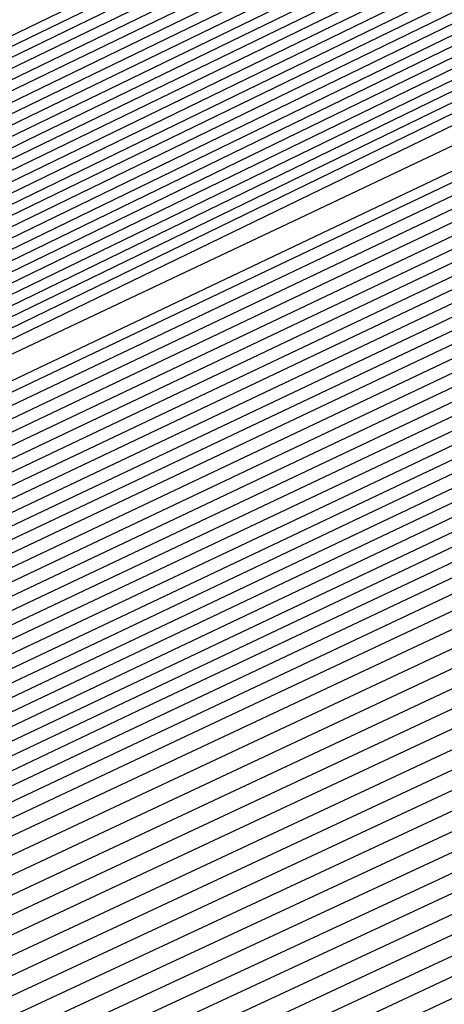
# Model space of a CAD drawing. Extents: x 3249832 to 3255657, y 13789405 to 13793316.
# Tile 385 of 656: x 3254718.228 to 3254718.871, y 13790587.377 to 13790588.868. Entities that reach past the tile are written whole.
import ezdxf

# ---------------------------------------------------------------- set-up
doc = ezdxf.new("R2010")
doc.units = 0
doc.header["$LTSCALE"] = 100
doc.header["$MEASUREMENT"] = 0
for name, color, linetype in [('GRATIO_CON', 10, 'CONTINUOUS'), ('GRATIO_ICON', 7, 'CONTINUOUS'), ('TARGETS_EAST', 7, 'CONTINUOUS')]:
    doc.layers.add(name, color=color, linetype=linetype)

# ---------------------------------------------------------------- blocks, each defined once
blk = doc.blocks.new('Gratio_032316_contours')
at = {"layer": 'GRATIO_CON', "color": 5, "linetype": 'Continuous', "flags": 128}
for points in [[(3254645.4599, 13790553.036), (3254663.069, 13790561.7623), (3254683.7862, 13790571.9554), (3254701.3959, 13790580.5965), (3254711.2365, 13790585.4241), (3254714.8618, 13790587.205), (3254715.3792, 13790587.4629), (3254715.3785, 13790587.4674), (3254715.3782, 13790587.4709), (3254715.379, 13790587.4719), (3254715.9133, 13790587.7279), (3254719.64, 13790589.5343), (3254729.7495, 13790594.4457), (3254747.8375, 13790603.2357), (3254769.1201, 13790613.5531), (3254787.2186, 13790622.2657)], [(3254649.9599, 13790555.2348), (3254666.4373, 13790563.4004), (3254685.823, 13790572.9383), (3254702.301, 13790581.0241), (3254711.5092, 13790585.5415), (3254714.9015, 13790587.208), (3254715.3856, 13790587.4496), (3254715.3848, 13790587.4542), (3254715.3844, 13790587.458), (3254715.3852, 13790587.4591), (3254715.9013, 13790587.7061), (3254719.4996, 13790589.4499), (3254729.2606, 13790594.1916), (3254746.7248, 13790602.6782), (3254767.2733, 13790612.6396), (3254784.7474, 13790621.0516)], [(3254645.8078, 13790553.0477), (3254654.4599, 13790557.4337), (3254669.8056, 13790565.0385), (3254687.8597, 13790573.9222), (3254703.2055, 13790581.4548), (3254711.7805, 13790585.6657), (3254714.9395, 13790587.2206), (3254715.3915, 13790587.4448), (3254715.8892, 13790587.6839), (3254719.3592, 13790589.3654), (3254728.7717, 13790593.9374), (3254745.612, 13790602.1206), (3254765.4264, 13790611.7261), (3254782.2763, 13790619.8376)], [(3254650.9146, 13790555.5543), (3254658.9599, 13790559.6325), (3254673.1739, 13790566.6765), (3254689.8966, 13790574.9051), (3254704.1107, 13790581.8824), (3254712.0533, 13790585.783), (3254714.9794, 13790587.2235), (3254715.3982, 13790587.4313), (3254715.8776, 13790587.6614), (3254719.2191, 13790589.2805), (3254728.2829, 13790593.683), (3254744.4993, 13790601.563), (3254763.5796, 13790610.8126), (3254779.8051, 13790618.6235)], [(3254649.0895, 13790554.2614), (3254654.3182, 13790556.9458), (3254657.5919, 13790558.6919), (3254661.1283, 13790560.5677), (3254667.9599, 13790564.0302), (3254679.9106, 13790569.9526), (3254693.9704, 13790576.8709), (3254705.921, 13790582.737), (3254712.5988, 13790586.0165), (3254715.0585, 13790587.2285), (3254715.4093, 13790587.4057), (3254715.4091, 13790587.4086), (3254715.4097, 13790587.4091), (3254715.4114, 13790587.4072), (3254715.8544, 13790587.617), (3254718.939, 13790589.1106), (3254727.3053, 13790593.1741), (3254742.2739, 13790600.4477), (3254759.8859, 13790608.9855), (3254774.8628, 13790616.1954)], [(3254652.9316, 13790556.1611), (3254659.0279, 13790559.2737), (3254662.7531, 13790561.2358), (3254666.2352, 13790563.0744), (3254672.4599, 13790566.2291), (3254683.2789, 13790571.5906), (3254696.0073, 13790577.8537), (3254706.8262, 13790583.1644), (3254712.8717, 13790586.1333), (3254715.0984, 13790587.2306), (3254715.416, 13790587.3911), (3254715.416, 13790587.3939), (3254715.4167, 13790587.3946), (3254715.4184, 13790587.393), (3254715.843, 13790587.5942), (3254718.799, 13790589.0255), (3254726.8166, 13790592.9197), (3254741.1612, 13790599.8901), (3254758.039, 13790608.072), (3254772.3917, 13790614.9813)], [(3254648.5889, 13790553.912), (3254656.7738, 13790558.0608), (3254663.7375, 13790561.6017), (3254667.9142, 13790563.7796), (3254671.342, 13790565.581), (3254676.9599, 13790568.4279), (3254686.6472, 13790573.2286), (3254698.0442, 13790578.8366), (3254707.7315, 13790583.5918), (3254713.1445, 13790586.2502), (3254715.1383, 13790587.2327), (3254715.4228, 13790587.3765), (3254715.4229, 13790587.3793), (3254715.4236, 13790587.3802), (3254715.4253, 13790587.3788), (3254715.8315, 13790587.5713), (3254718.659, 13790588.9404), (3254726.3278, 13790592.6653), (3254740.0485, 13790599.3324), (3254756.1922, 13790607.1585), (3254769.9205, 13790613.7673), (3254777.6832, 13790617.4194)], [(3254651.4104, 13790555.3035), (3254660.616, 13790559.9605), (3254668.4472, 13790563.9297), (3254673.0754, 13790566.3235), (3254676.4489, 13790568.0877), (3254681.4599, 13790570.6267), (3254690.0155, 13790574.8666), (3254700.0811, 13790579.8195), (3254708.6367, 13790584.0191), (3254713.4173, 13790586.367), (3254715.1783, 13790587.2348), (3254715.4296, 13790587.362), (3254715.4297, 13790587.3647), (3254715.4306, 13790587.3657), (3254715.4323, 13790587.3646), (3254715.8201, 13790587.5485), (3254718.5189, 13790588.8554), (3254725.8391, 13790592.4108), (3254738.9357, 13790598.7748), (3254754.3453, 13790606.2449), (3254767.4494, 13790612.5532), (3254774.8722, 13790616.0455)], [(3254647.5106, 13790553.2224), (3254657.0534, 13790558.0863), (3254668.3003, 13790563.7598), (3254677.8665, 13790568.5857), (3254683.3978, 13790571.4112), (3254686.6626, 13790573.101), (3254690.46, 13790575.0244), (3254696.7522, 13790578.1426), (3254704.1549, 13790581.7852), (3254710.4471, 13790584.8739), (3254713.963, 13790586.6006), (3254715.2582, 13790587.2389), (3254715.4431, 13790587.3328), (3254715.4435, 13790587.3354), (3254715.4445, 13790587.3367), (3254715.4462, 13790587.3361), (3254715.7971, 13790587.5028), (3254718.2389, 13790588.6852), (3254724.8615, 13790591.9019), (3254736.7103, 13790597.6595), (3254750.6516, 13790604.4179), (3254762.5071, 13790610.1251), (3254769.2501, 13790613.2977), (3254772.4608, 13790614.7267)], [(3254691.7695, 13790575.6077), (3254694.96, 13790577.2233), (3254700.1205, 13790579.7806), (3254706.1918, 13790582.7681), (3254711.3523, 13790585.3012), (3254714.2359, 13790586.7174), (3254715.2981, 13790587.241), (3254715.4499, 13790587.3183), (3254715.4504, 13790587.3208), (3254715.4515, 13790587.3223), (3254715.4532, 13790587.3219), (3254715.7857, 13790587.4799), (3254718.0989, 13790588.6002), (3254724.3728, 13790591.6475), (3254735.5976, 13790597.1019), (3254748.8048, 13790603.5044), (3254760.036, 13790608.911), (3254766.439, 13790611.9238), (3254769.587, 13790613.3281), (3254772.1591, 13790614.4553)], [(3254687.2858, 13790573.2417), (3254693.7202, 13790576.4989), (3254696.8763, 13790578.1144), (3254699.46, 13790579.4221), (3254703.4888, 13790581.4187), (3254708.2287, 13790583.751), (3254712.2575, 13790585.7286), (3254714.5087, 13790586.8342), (3254715.338, 13790587.2431), (3254715.4567, 13790587.3037), (3254715.4573, 13790587.3062), (3254715.4584, 13790587.3078), (3254715.4602, 13790587.3077), (3254715.7742, 13790587.4571), (3254717.9589, 13790588.5151), (3254723.884, 13790591.393), (3254734.4849, 13790596.5443), (3254746.9579, 13790602.5908), (3254757.5648, 13790607.6969), (3254763.628, 13790610.5499), (3254766.7132, 13790611.9296), (3254769.4468, 13790613.139), (3254773.8018, 13790615.1582)], [(3254691.9954, 13790575.5697), (3254698.8813, 13790579.0427), (3254701.9832, 13790580.621), (3254703.96, 13790581.621), (3254706.8571, 13790583.0567), (3254710.2655, 13790584.7338), (3254713.1627, 13790586.1559), (3254714.7816, 13790586.951), (3254715.378, 13790587.2452), (3254715.4634, 13790587.2891), (3254715.4641, 13790587.2915), (3254715.4654, 13790587.2933), (3254715.4671, 13790587.2935), (3254715.7628, 13790587.4342), (3254717.8189, 13790588.43), (3254723.3953, 13790591.1386), (3254733.3722, 13790595.9866), (3254745.1111, 13790601.6773), (3254755.0937, 13790606.4829), (3254760.817, 13790609.176), (3254763.8393, 13790610.531), (3254766.7345, 13790611.8227), (3254771.4153, 13790614)], [(3254687.5111, 13790573.2582), (3254701.4147, 13790580.2257), (3254709.2037, 13790584.1304), (3254712.1969, 13790585.6344), (3254712.96, 13790586.0188), (3254713.5937, 13790586.3332), (3254714.3394, 13790586.7008), (3254714.9737, 13790587.0132), (3254715.3288, 13790587.1891), (3254715.4606, 13790587.2552), (3254715.4811, 13790587.2651), (3254715.7399, 13790587.3885), (3254717.5388, 13790588.2599), (3254722.4177, 13790590.6297), (3254731.1468, 13790594.8713), (3254741.4174, 13790599.8502), (3254750.1514, 13790604.0547), (3254755.1949, 13790606.4282), (3254758.0917, 13790607.7338), (3254761.31, 13790609.19), (3254766.6422, 13790611.6836), (3254773.1773, 13790614.7751)], [(3254650.9017, 13790554.6653), (3254658.8371, 13790558.7771), (3254673.0892, 13790565.9887), (3254689.8746, 13790574.4203), (3254704.1484, 13790581.5711), (3254712.1263, 13790585.5666), (3254715.0665, 13790587.04), (3254715.4881, 13790587.251), (3254715.7284, 13790587.3657), (3254717.3988, 13790588.1749), (3254721.929, 13790590.3752), (3254730.0341, 13790594.3137), (3254739.5705, 13790598.9367), (3254747.6802, 13790602.8407), (3254752.3838, 13790605.0543), (3254755.2179, 13790606.3353), (3254758.5977, 13790607.8737), (3254764.2556, 13790610.5253), (3254771.1907, 13790613.8082)], [(3254652.1037, 13790555.2502), (3254659.8925, 13790559.2859), (3254673.8812, 13790566.3638), (3254690.3563, 13790574.639), (3254704.3657, 13790581.6567), (3254712.195, 13790585.5772), (3254715.0794, 13790587.0229), (3254715.4916, 13790587.2315), (3254715.4923, 13790587.2341), (3254715.4936, 13790587.2363), (3254715.4952, 13790587.2371), (3254715.717, 13790587.343), (3254717.2588, 13790588.0898), (3254721.4402, 13790590.1208), (3254728.9214, 13790593.7561), (3254737.7237, 13790598.0232), (3254745.2091, 13790601.6266), (3254749.5728, 13790603.6804), (3254752.344, 13790604.9367), (3254755.8855, 13790606.5574), (3254761.8691, 13790609.3671), (3254769.2041, 13790612.8413), (3254776.1088, 13790616.118)], [(3254650.5295, 13790554.2765), (3254653.3056, 13790555.8352), (3254660.9478, 13790559.7949), (3254674.6731, 13790566.7396), (3254690.838, 13790574.8591), (3254704.5835, 13790581.7451), (3254712.2651, 13790585.5926), (3254715.0949, 13790587.012), (3254715.4992, 13790587.2173), (3254715.4997, 13790587.2202), (3254715.5008, 13790587.2224), (3254715.5022, 13790587.2231), (3254715.7056, 13790587.3202), (3254717.1188, 13790588.0047), (3254720.9515, 13790589.8664), (3254727.8087, 13790593.1984), (3254735.8769, 13790597.1097), (3254742.7379, 13790600.4126), (3254746.7617, 13790602.3065), (3254749.4702, 13790603.5381), (3254753.1732, 13790605.2411), (3254759.4825, 13790608.2089), (3254767.2174, 13790611.8744), (3254774.4989, 13790615.3301)], [(3254653.0399, 13790555.5064), (3254655.7096, 13790557.0052), (3254663.0585, 13790560.8129), (3254676.257, 13790567.4911), (3254691.8012, 13790575.2992), (3254705.0188, 13790581.9215), (3254712.405, 13790585.6223), (3254715.1255, 13790586.9884), (3254715.5137, 13790587.187), (3254715.5139, 13790587.1907), (3254715.5149, 13790587.1935), (3254715.5162, 13790587.1948), (3254715.6827, 13790587.2745), (3254716.8387, 13790587.8346), (3254719.9739, 13790589.3575), (3254725.5832, 13790592.0832), (3254732.1832, 13790595.2826), (3254737.7956, 13790597.9844), (3254741.1396, 13790599.5586), (3254743.7225, 13790600.741), (3254747.7487, 13790602.6085), (3254754.7095, 13790605.8925), (3254763.2441, 13790609.9406), (3254771.2789, 13790613.7544)], [(3254692.2829, 13790575.5193), (3254705.2366, 13790582.0098), (3254712.4751, 13790585.6374), (3254715.1409, 13790586.9771), (3254715.5211, 13790587.1724), (3254715.5211, 13790587.1764), (3254715.522, 13790587.1793), (3254715.5233, 13790587.1807), (3254715.6712, 13790587.2517), (3254716.6987, 13790587.7496), (3254719.4852, 13790589.103), (3254724.4705, 13790591.5255), (3254730.3363, 13790594.3691), (3254735.3245, 13790596.7704), (3254738.3286, 13790598.1847), (3254740.8487, 13790599.3424), (3254745.0364, 13790601.2922), (3254752.3229, 13790604.7343), (3254761.2575, 13790608.9736), (3254769.6689, 13790612.9665), (3254775.8378, 13790615.8811)], [(3254677.8408, 13790568.2426), (3254692.7645, 13790575.7394), (3254705.4543, 13790582.0981), (3254712.5451, 13790585.6526), (3254715.1564, 13790586.9658), (3254715.5285, 13790587.1578), (3254715.5284, 13790587.1621), (3254715.5291, 13790587.1652), (3254715.5303, 13790587.1667), (3254715.6598, 13790587.2289), (3254716.5587, 13790587.6645), (3254718.9964, 13790588.8486), (3254723.3578, 13790590.9679), (3254728.4895, 13790593.4556), (3254732.8533, 13790595.5563), (3254735.5176, 13790596.8108), (3254737.9749, 13790597.9438), (3254742.3242, 13790599.9759), (3254749.9364, 13790603.5761), (3254759.2708, 13790608.0067), (3254768.0589, 13790612.1786), (3254774.5039, 13790615.224)], [(3254678.6327, 13790568.6184), (3254693.2462, 13790575.9595), (3254705.672, 13790582.1864), (3254712.6152, 13790585.6677), (3254715.1718, 13790586.9544), (3254715.5359, 13790587.1432), (3254715.5356, 13790587.1479), (3254715.5363, 13790587.151), (3254715.5373, 13790587.1526), (3254715.6484, 13790587.2061), (3254716.4187, 13790587.5794), (3254718.5077, 13790588.5941), (3254722.2451, 13790590.4102), (3254726.6426, 13790592.542), (3254730.3822, 13790594.3422), (3254732.7065, 13790595.4369), (3254735.101, 13790596.5452), (3254739.6119, 13790598.6596), (3254747.5498, 13790602.4179), (3254757.2842, 13790607.0398), (3254766.4489, 13790611.3907), (3254773.17, 13790614.5669)], [(3254680.2165, 13790569.3699), (3254694.2095, 13790576.3997), (3254706.1075, 13790582.363), (3254712.7553, 13790585.698), (3254715.2027, 13790586.9318), (3254715.5507, 13790587.114), (3254715.5501, 13790587.1193), (3254715.5505, 13790587.1228), (3254715.5514, 13790587.1245), (3254715.6255, 13790587.1605), (3254716.1386, 13790587.4093), (3254717.5302, 13790588.0852), (3254720.0197, 13790589.295), (3254722.9489, 13790590.715), (3254725.4399, 13790591.9141), (3254727.0844, 13790592.6891), (3254729.3534, 13790593.7481), (3254734.1874, 13790596.027), (3254742.7767, 13790600.1014), (3254753.3109, 13790605.106), (3254763.2289, 13790609.8149), (3254770.5022, 13790613.2526), (3254775.2309, 13790615.445)], [(3254681.0084, 13790569.7457), (3254694.6911, 13790576.6198), (3254706.3252, 13790582.4514), (3254712.8253, 13790585.7131), (3254715.2181, 13790586.9205), (3254715.5581, 13790587.0994), (3254715.5573, 13790587.105), (3254715.5577, 13790587.1086), (3254715.5585, 13790587.1105), (3254715.614, 13790587.1377), (3254715.9986, 13790587.3243), (3254717.0414, 13790587.8308), (3254718.907, 13790588.7373), (3254721.1021, 13790589.8014), (3254722.9687, 13790590.7), (3254724.2734, 13790591.3152), (3254726.4795, 13790592.3495), (3254731.4751, 13790594.7106), (3254740.3902, 13790598.9432), (3254751.3242, 13790604.1391), (3254761.6189, 13790609.027), (3254769.1683, 13790612.5955), (3254774.0756, 13790614.8726)], [(3254681.8003, 13790570.1215), (3254695.1728, 13790576.8399), (3254706.5429, 13790582.5397), (3254712.8954, 13790585.7283), (3254715.2336, 13790586.9092), (3254715.5655, 13790587.0848), (3254715.5646, 13790587.0908), (3254715.5648, 13790587.0945), (3254715.5655, 13790587.0964), (3254715.6026, 13790587.1149), (3254715.8586, 13790587.2392), (3254716.5526, 13790587.5763), (3254717.7943, 13790588.1797), (3254719.2552, 13790588.8879), (3254720.4976, 13790589.486), (3254721.4623, 13790589.9413), (3254723.6057, 13790590.9509), (3254728.7628, 13790593.3943), (3254738.0036, 13790597.785), (3254749.3376, 13790603.1722), (3254760.0089, 13790608.2391), (3254767.8344, 13790611.9384), (3254772.9202, 13790614.3002)], [(3254682.5923, 13790570.4972), (3254695.6546, 13790577.0593), (3254706.7614, 13790582.6258), (3254712.967, 13790585.7384), (3254715.2513, 13790586.8898), (3254715.5753, 13790587.0598), (3254715.5732, 13790587.0655), (3254715.5718, 13790587.0702), (3254715.5712, 13790587.0742), (3254715.5713, 13790587.0777), (3254715.5719, 13790587.0805), (3254715.5725, 13790587.0824), (3254715.5912, 13790587.0921), (3254715.7186, 13790587.1542), (3254716.0639, 13790587.3219), (3254716.6816, 13790587.6221), (3254717.4084, 13790587.9744), (3254718.0264, 13790588.2719), (3254718.6513, 13790588.5674), (3254720.7319, 13790589.5523), (3254726.0506, 13790592.078), (3254735.6171, 13790596.6268), (3254747.3509, 13790602.2053)], [(3254684.1761, 13790571.2487), (3254696.618, 13790577.4994), (3254707.1969, 13790582.802), (3254713.1074, 13790585.7679), (3254715.2826, 13790586.8659), (3254715.5906, 13790587.0293), (3254715.5881, 13790587.0358), (3254715.5865, 13790587.0411), (3254715.5857, 13790587.0455), (3254715.5857, 13790587.0491), (3254715.5862, 13790587.0517), (3254715.5868, 13790587.0533), (3254715.8668, 13790587.1867), (3254717.823, 13790588.1171), (3254723.1317, 13790590.6428), (3254732.719, 13790595.2041), (3254744.5101, 13790600.8106), (3254755.6802, 13790606.114), (3254763.9812, 13790610.0377), (3254769.4727, 13790612.5918), (3254772.7913, 13790614.058)], [(3254684.968, 13790571.6245), (3254697.0997, 13790577.7194), (3254707.4147, 13790582.8902), (3254713.1775, 13790585.7827), (3254715.2982, 13790586.854), (3254715.5983, 13790587.014), (3254715.5956, 13790587.0209), (3254715.5938, 13790587.0266), (3254715.5929, 13790587.0311), (3254715.5928, 13790587.0347), (3254715.5933, 13790587.0371), (3254715.5941, 13790587.0382), (3254715.8655, 13790587.1668), (3254717.7598, 13790588.067), (3254722.9002, 13790590.5119), (3254732.1888, 13790594.9308), (3254743.6448, 13790600.3775), (3254754.5666, 13790605.5623), (3254762.7944, 13790609.4506), (3254768.3357, 13790612.0281), (3254771.74, 13790613.536)], [(3254685.7599, 13790572.0002), (3254697.5813, 13790577.9395), (3254707.6325, 13790582.9783), (3254713.2477, 13790585.7974), (3254715.3139, 13790586.8421), (3254715.6059, 13790586.9987), (3254715.6031, 13790587.0061), (3254715.6012, 13790587.0121), (3254715.6002, 13790587.0168), (3254715.6, 13790587.0202), (3254715.6005, 13790587.0224), (3254715.6014, 13790587.0231), (3254715.8641, 13790587.1469), (3254717.6967, 13790588.0169), (3254722.6687, 13790590.3811), (3254731.6586, 13790594.6574), (3254742.7795, 13790599.9444), (3254753.4529, 13790605.0106), (3254761.6075, 13790608.8634), (3254767.1987, 13790611.4645), (3254770.6888, 13790613.014), (3254772.5688, 13790613.737)], [(3254686.5518, 13790572.376), (3254698.063, 13790578.1595), (3254707.8503, 13790583.0665), (3254713.3179, 13790585.8122), (3254715.3295, 13790586.8301), (3254715.6136, 13790586.9834), (3254715.6106, 13790586.9912), (3254715.6085, 13790586.9975), (3254715.6074, 13790587.0024), (3254715.6072, 13790587.0058), (3254715.6076, 13790587.0078), (3254715.6086, 13790587.008), (3254715.8627, 13790587.127), (3254717.6335, 13790587.9669), (3254722.4373, 13790590.2503), (3254731.1285, 13790594.3841), (3254741.9141, 13790599.5112), (3254752.3392, 13790604.4589), (3254760.4207, 13790608.2763), (3254766.0618, 13790610.9008), (3254769.6376, 13790612.4919), (3254771.5699, 13790613.2422)], [(3254688.1357, 13790573.1275), (3254699.0263, 13790578.5996), (3254708.2858, 13790583.2427), (3254713.4583, 13790585.8417), (3254715.3608, 13790586.8063), (3254715.6289, 13790586.9528), (3254715.6255, 13790586.9616), (3254715.6232, 13790586.9685), (3254715.6219, 13790586.9736), (3254715.6215, 13790586.977), (3254715.6219, 13790586.9785), (3254715.6231, 13790586.9779), (3254715.86, 13790587.0872), (3254717.5072, 13790587.8667), (3254721.9744, 13790589.9887), (3254730.0682, 13790593.8374), (3254740.1834, 13790598.645), (3254750.1119, 13790603.3555)], [(3254688.9276, 13790573.5033), (3254699.508, 13790578.8196), (3254708.5036, 13790583.3309), (3254713.5284, 13790585.8564), (3254715.3764, 13790586.7943), (3254715.6366, 13790586.9375), (3254715.633, 13790586.9467), (3254715.6306, 13790586.954), (3254715.6292, 13790586.9593), (3254715.6287, 13790586.9626), (3254715.6291, 13790586.9638), (3254715.6304, 13790586.9628), (3254715.8586, 13790587.0673), (3254717.444, 13790587.8166), (3254721.7429, 13790589.8578), (3254729.538, 13790593.5641), (3254739.3181, 13790598.2119), (3254748.9983, 13790602.8038)], [(3254689.7195, 13790573.8791), (3254699.9897, 13790579.0397), (3254708.7214, 13790583.419), (3254713.5986, 13790585.8712), (3254715.392, 13790586.7824), (3254715.6442, 13790586.9223), (3254715.6405, 13790586.9319), (3254715.638, 13790586.9394), (3254715.6364, 13790586.9449), (3254715.6358, 13790586.9482), (3254715.6363, 13790586.9492), (3254715.6377, 13790586.9477), (3254715.8573, 13790587.0474), (3254717.3809, 13790587.7665), (3254721.5114, 13790589.727), (3254729.0078, 13790593.2907), (3254738.4527, 13790597.7787), (3254747.8846, 13790602.2521)], [(3254690.5114, 13790574.2548), (3254700.4713, 13790579.2597), (3254708.9392, 13790583.5072), (3254713.6688, 13790585.8859), (3254715.4077, 13790586.7705), (3254715.6519, 13790586.907), (3254715.648, 13790586.917), (3254715.6453, 13790586.9249), (3254715.6437, 13790586.9305), (3254715.643, 13790586.9338), (3254715.6434, 13790586.9345), (3254715.6449, 13790586.9327), (3254715.8559, 13790587.0275), (3254717.3177, 13790587.7164), (3254721.28, 13790589.5962), (3254728.4777, 13790593.0174), (3254737.5874, 13790597.3456), (3254746.7709, 13790601.7004)], [(3254692.0952, 13790575.0064), (3254701.4347, 13790579.6998), (3254709.3748, 13790583.6834), (3254713.8091, 13790585.9154), (3254715.439, 13790586.7467), (3254715.6673, 13790586.8766), (3254715.6632, 13790586.8877), (3254715.661, 13790586.8953), (3254715.6608, 13790586.8982), (3254715.8536, 13790586.9865), (3254717.1914, 13790587.6161), (3254720.817, 13790589.3346), (3254727.4174, 13790592.4707), (3254735.8567, 13790596.4794), (3254744.5436, 13790600.597), (3254752.1128, 13790604.1664)], [(3254685.2199, 13790571.5024), (3254692.8871, 13790575.3821), (3254701.9163, 13790579.9198), (3254709.5925, 13790583.7716), (3254713.8793, 13790585.9301), (3254715.4546, 13790586.7347), (3254715.6749, 13790586.8612), (3254715.6706, 13790586.8725), (3254715.6682, 13790586.8802), (3254715.6682, 13790586.8829), (3254715.8522, 13790586.9665), (3254717.1283, 13790587.566), (3254720.5856, 13790589.2037), (3254726.8872, 13790592.1973), (3254734.9913, 13790596.0463), (3254743.4299, 13790600.0453), (3254750.9259, 13790603.5792)], [(3254686.2753, 13790572.0114), (3254693.679, 13790575.7579), (3254702.398, 13790580.1398), (3254709.8103, 13790583.8597), (3254713.9495, 13790585.9449), (3254715.4703, 13790586.7228), (3254715.6826, 13790586.8457), (3254715.6781, 13790586.8572), (3254715.6757, 13790586.8649), (3254715.6756, 13790586.8673), (3254715.851, 13790586.9463), (3254717.0652, 13790587.5158), (3254720.3542, 13790589.0728), (3254726.3571, 13790591.924), (3254734.126, 13790595.6131), (3254742.3163, 13790599.4936), (3254749.7391, 13790602.9921)], [(3254687.3306, 13790572.5204), (3254694.471, 13790576.1337), (3254702.8797, 13790580.3599), (3254710.0281, 13790583.9478), (3254714.0197, 13790585.9596), (3254715.486, 13790586.7106), (3254715.6904, 13790586.8298), (3254715.6861, 13790586.841), (3254715.6838, 13790586.8481), (3254715.6839, 13790586.8501), (3254715.8505, 13790586.9246), (3254717.0026, 13790587.4646), (3254720.1229, 13790588.9415), (3254725.827, 13790591.6505), (3254733.2607, 13790595.18), (3254741.2026, 13790598.9419), (3254748.5522, 13790602.4049)], [(3254689.4412, 13790573.5385), (3254696.0548, 13790576.8852), (3254703.843, 13790580.8), (3254710.4637, 13790584.1241), (3254714.1601, 13790585.9891), (3254715.5173, 13790586.6864), (3254715.7061, 13790586.798), (3254715.7019, 13790586.8086), (3254715.7, 13790586.8146), (3254715.7004, 13790586.8156), (3254715.8494, 13790586.8813), (3254716.8773, 13790587.3622), (3254719.6605, 13790588.6789), (3254724.7668, 13790591.1035), (3254731.53, 13790594.3137), (3254738.9753, 13790597.8385), (3254746.1785, 13790601.2307)], [(3254690.4965, 13790574.0475), (3254696.8467, 13790577.2609), (3254704.3247, 13790581.02), (3254710.6814, 13790584.2123), (3254714.2303, 13790586.0038), (3254715.533, 13790586.6743), (3254715.714, 13790586.7821), (3254715.7099, 13790586.7923), (3254715.7081, 13790586.7978), (3254715.7087, 13790586.7983), (3254715.8489, 13790586.8596), (3254716.8147, 13790587.311), (3254719.4293, 13790588.5476), (3254724.2367, 13790590.83), (3254730.6646, 13790593.8806), (3254737.8616, 13790597.2868), (3254744.9917, 13790600.6435)], [(3254691.5518, 13790574.5565), (3254697.6386, 13790577.6367), (3254704.8063, 13790581.24), (3254710.8992, 13790584.3004), (3254714.3004, 13790586.0185), (3254715.5487, 13790586.6622), (3254715.7218, 13790586.7662), (3254715.7178, 13790586.7761), (3254715.7162, 13790586.781), (3254715.7169, 13790586.7811), (3254715.8483, 13790586.838), (3254716.752, 13790587.2598), (3254719.198, 13790588.4163), (3254723.7066, 13790590.5565), (3254729.7993, 13790593.4474), (3254736.7479, 13790596.7351), (3254743.8048, 13790600.0564), (3254750.1441, 13790603.0095)], [(3254692.6071, 13790575.0655), (3254698.4305, 13790578.0125), (3254705.288, 13790581.4601), (3254711.117, 13790584.3885), (3254714.3706, 13790586.0332), (3254715.5644, 13790586.6501), (3254715.7297, 13790586.7503), (3254715.7257, 13790586.7599), (3254715.7243, 13790586.7643), (3254715.7252, 13790586.7639), (3254715.8478, 13790586.8163), (3254716.6894, 13790587.2086), (3254718.9668, 13790588.2849), (3254723.1765, 13790590.283), (3254728.934, 13790593.0143), (3254735.6343, 13790596.1835), (3254742.618, 13790599.4693), (3254749.0072, 13790602.4459)], [(3254691.7685, 13790574.5555), (3254694.7177, 13790576.0836), (3254700.0143, 13790578.764), (3254706.2512, 13790581.9005), (3254711.5522, 13790584.5659), (3254714.5103, 13790586.065), (3254715.5954, 13790586.6284), (3254715.7466, 13790586.7184), (3254715.8482, 13790586.7698), (3254716.5643, 13790587.1058), (3254718.5044, 13790588.0223), (3254722.1163, 13790589.7361), (3254727.2033, 13790592.148), (3254733.407, 13790595.0801), (3254740.2443, 13790598.295), (3254746.7332, 13790601.3185)], [(3254691.9524, 13790574.5689), (3254692.9705, 13790575.1405), (3254695.773, 13790576.5926), (3254700.8063, 13790579.1398), (3254706.7329, 13790582.1204), (3254711.7701, 13790584.6536), (3254714.5808, 13790586.0787), (3254715.6116, 13790586.6148), (3254715.755, 13790586.7009), (3254715.8477, 13790586.748), (3254716.5017, 13790587.0546), (3254718.2731, 13790587.891), (3254721.5863, 13790589.4626), (3254726.338, 13790591.7148), (3254732.2933, 13790594.5284), (3254739.0575, 13790597.7078), (3254745.5962, 13790600.7549)], [(3254692.5832, 13790574.7153), (3254693.0422, 13790574.9924), (3254693.0886, 13790575.0656), (3254693.2076, 13790575.1838), (3254694.1724, 13790575.7255), (3254696.8283, 13790577.1016), (3254701.5982, 13790579.5155), (3254707.2147, 13790582.3403), (3254711.9881, 13790584.7413), (3254714.6513, 13790586.0925), (3254715.6277, 13790586.6012), (3254715.7634, 13790586.6833), (3254715.8472, 13790586.7262), (3254716.4391, 13790587.0034), (3254718.0419, 13790587.7597), (3254721.0562, 13790589.1891), (3254725.4726, 13790591.2817), (3254731.1796, 13790593.9767), (3254737.8706, 13790597.1207), (3254744.4593, 13790600.1912), (3254749.6643, 13790602.5732)], [(3254692.5223, 13790574.6256), (3254693.8324, 13790575.3348), (3254694.3015, 13790575.6152), (3254694.3504, 13790575.6871), (3254694.4629, 13790575.7987), (3254695.3744, 13790576.3105), (3254697.8837, 13790577.6106), (3254702.3901, 13790579.8913), (3254707.6964, 13790582.5602), (3254712.2061, 13790584.8288), (3254714.7221, 13790586.1058), (3254715.6444, 13790586.587), (3254715.7723, 13790586.665), (3254715.8471, 13790586.7039), (3254716.3767, 13790586.9518), (3254717.8108, 13790587.6282), (3254720.5261, 13790588.9155), (3254724.6073, 13790590.8486), (3254730.066, 13790593.425), (3254736.6838, 13790596.5336), (3254743.3223, 13790599.6276), (3254748.6131, 13790602.0511)], [(3254692.5199, 13790574.5458), (3254694.97, 13790575.8408), (3254696.3308, 13790576.574), (3254696.8201, 13790576.8609), (3254696.8741, 13790576.93), (3254696.9733, 13790577.0286), (3254697.7783, 13790577.4805), (3254699.9943, 13790578.6287), (3254703.9739, 13790580.6428), (3254708.66, 13790582.9997), (3254712.6425, 13790585.0035), (3254714.8643, 13790586.1316), (3254715.6786, 13790586.5571), (3254715.7913, 13790586.6268), (3254715.848, 13790586.6577), (3254716.2527, 13790586.8476), (3254717.3489, 13790587.3648), (3254719.4661, 13790588.3683), (3254722.8766, 13790589.9822), (3254727.8386, 13790592.3216), (3254734.3101, 13790595.3593), (3254741.0483, 13790598.5002), (3254746.5107, 13790601.007)], [(3254690.7614, 13790573.5823), (3254693.6995, 13790575.131), (3254696.1939, 13790576.4485), (3254697.5799, 13790577.1935), (3254698.0794, 13790577.4837), (3254698.1359, 13790577.5514), (3254698.2286, 13790577.6435), (3254698.9803, 13790578.0655), (3254701.0496, 13790579.1377), (3254704.7659, 13790581.0185), (3254709.1418, 13790583.2195), (3254712.8607, 13790585.0908), (3254714.9354, 13790586.1445), (3254715.6957, 13790586.5422), (3254715.8008, 13790586.6077), (3254715.8484, 13790586.6346), (3254716.1906, 13790586.7956), (3254717.1179, 13790587.2331), (3254718.9361, 13790588.0947), (3254722.0113, 13790589.5491), (3254726.725, 13790591.7699), (3254733.1232, 13790594.7722), (3254739.9114, 13790597.9366), (3254745.4594, 13790600.485)], [(3254691.8891, 13790574.1408), (3254694.879, 13790575.7162), (3254697.4178, 13790577.0561), (3254698.8291, 13790577.8131), (3254699.3387, 13790578.1066), (3254699.3977, 13790578.1728), (3254699.4838, 13790578.2584), (3254700.1822, 13790578.6505), (3254702.1049, 13790579.6467), (3254705.5578, 13790581.3942), (3254709.6236, 13790583.4393), (3254713.0789, 13790585.1781), (3254715.0065, 13790586.1574), (3254715.7128, 13790586.5273), (3254715.8103, 13790586.5886), (3254715.8489, 13790586.6115), (3254716.1286, 13790586.7435), (3254716.887, 13790587.1013), (3254718.4061, 13790587.8211), (3254721.146, 13790589.1159), (3254725.6113, 13790591.2182), (3254731.9364, 13790594.185)], [(3254700.739, 13790578.8733), (3254701.3842, 13790579.2355), (3254703.1602, 13790580.1557), (3254706.3497, 13790581.7699), (3254710.1054, 13790583.6589), (3254713.2973, 13790585.2645), (3254715.0779, 13790586.1684), (3254715.7302, 13790586.5099), (3254715.8195, 13790586.5677), (3254715.8167, 13790586.5744), (3254715.8158, 13790586.5773), (3254715.8161, 13790586.5776), (3254715.8482, 13790586.5908), (3254716.0664, 13790586.6917), (3254716.656, 13790586.9696), (3254717.8761, 13790587.5475), (3254720.2806, 13790588.6828), (3254724.4976, 13790590.6665), (3254730.7495, 13790593.5979)], [(3254701.0893, 13790578.8791), (3254702.5767, 13790579.6718), (3254703.1167, 13790579.9751), (3254703.1831, 13790580.0372), (3254703.2495, 13790580.1032), (3254703.7881, 13790580.4056), (3254705.2708, 13790581.1738), (3254707.9336, 13790582.5214), (3254711.069, 13790584.0984), (3254713.7337, 13790585.4389), (3254715.2203, 13790586.1935), (3254715.7648, 13790586.4786), (3254715.8393, 13790586.5272), (3254715.8369, 13790586.5335), (3254715.8358, 13790586.5368), (3254715.8357, 13790586.538), (3254715.8493, 13790586.5443), (3254715.9424, 13790586.5876), (3254716.1941, 13790586.7062), (3254716.816, 13790587.0003), (3254718.55, 13790587.8165), (3254722.2703, 13790589.5631), (3254728.3759, 13790592.4236)], [(3254699.5972, 13790578.0569), (3254702.3132, 13790579.4867), (3254703.8259, 13790580.2913), (3254704.376, 13790580.5979), (3254704.4449, 13790580.6586), (3254704.5048, 13790580.7181), (3254704.9901, 13790580.9906), (3254706.3261, 13790581.6828), (3254708.7255, 13790582.8971), (3254711.5508, 13790584.3181), (3254713.952, 13790585.526), (3254715.2915, 13790586.206), (3254715.7822, 13790586.463), (3254715.8492, 13790586.507), (3254715.8469, 13790586.513), (3254715.8458, 13790586.5165), (3254715.8455, 13790586.5183), (3254715.8498, 13790586.521), (3254715.8804, 13790586.5355), (3254715.9632, 13790586.5745), (3254716.286, 13790586.7267), (3254717.6847, 13790587.3833), (3254721.1566, 13790589.0114), (3254727.189, 13790591.8365)], [(3254700.7768, 13790578.6421), (3254703.5371, 13790580.0944), (3254705.0751, 13790580.9109), (3254705.6353, 13790581.2207), (3254705.7067, 13790581.2801), (3254705.76, 13790581.333), (3254706.1921, 13790581.5756), (3254707.3814, 13790582.1918), (3254709.5175, 13790583.2728), (3254712.0326, 13790584.5379), (3254714.1702, 13790585.6132), (3254715.3627, 13790586.2185), (3254715.7995, 13790586.4474), (3254715.8591, 13790586.4866), (3254715.8571, 13790586.4921), (3254715.8561, 13790586.4954), (3254715.8558, 13790586.4971), (3254716.0291, 13790586.5789), (3254717.2419, 13790587.147), (3254720.5334, 13790588.689), (3254726.4243, 13790591.447), (3254733.3619, 13790594.6822)], [(3254698.6556, 13790577.4919), (3254701.9564, 13790579.2273), (3254704.7609, 13790580.702), (3254706.3242, 13790581.5304), (3254706.8946, 13790581.8436), (3254706.9685, 13790581.9015), (3254707.0152, 13790581.9479), (3254707.394, 13790582.1606), (3254708.4368, 13790582.7009), (3254710.3094, 13790583.6486), (3254712.5144, 13790584.7576), (3254714.3884, 13790585.7003), (3254715.4339, 13790586.231), (3254715.8168, 13790586.4317), (3254715.8691, 13790586.4661), (3254715.8673, 13790586.4709), (3254715.8666, 13790586.4736), (3254715.8666, 13790586.4746), (3254716.0343, 13790586.5527), (3254717.205, 13790587.0999), (3254720.3813, 13790588.5869), (3254726.0653, 13790591.2475), (3254732.7589, 13790594.3687)], [(3254700.911, 13790578.6089), (3254704.3155, 13790580.3977), (3254707.2087, 13790581.9173), (3254708.8226, 13790582.7696), (3254709.4132, 13790583.0892), (3254709.4922, 13790583.1444), (3254709.5257, 13790583.1778), (3254709.798, 13790583.3306), (3254710.5474, 13790583.7189), (3254711.8932, 13790584.4001), (3254713.478, 13790585.1973), (3254714.8247, 13790585.8755), (3254715.5759, 13790586.2579), (3254715.8513, 13790586.4026), (3254715.8897, 13790586.4263), (3254716.0452, 13790586.4993), (3254717.1314, 13790587.0056), (3254720.077, 13790588.3828), (3254725.3472, 13790590.8485), (3254731.553, 13790593.7418)], [(3254699.1029, 13790577.6187), (3254702.0388, 13790579.1675), (3254705.495, 13790580.9829), (3254708.4325, 13790582.525), (3254710.0718, 13790583.3891), (3254710.6725, 13790583.7121), (3254710.754, 13790583.7659), (3254710.781, 13790583.7927), (3254710.9999, 13790583.9156), (3254711.6027, 13790584.2279), (3254712.6852, 13790584.7758), (3254713.9598, 13790585.417), (3254715.0429, 13790585.9625), (3254715.6472, 13790586.27), (3254715.8688, 13790586.3861), (3254715.9002, 13790586.4045), (3254716.0503, 13790586.4733), (3254717.0945, 13790586.9586), (3254719.9249, 13790588.2807), (3254724.9882, 13790590.649), (3254730.95, 13790593.4284)], [(3254700.1865, 13790578.1548), (3254703.1665, 13790579.726), (3254706.6746, 13790581.568), (3254709.6564, 13790583.1326), (3254711.321, 13790584.0087), (3254711.9318, 13790584.3349), (3254712.0158, 13790584.3873), (3254712.0362, 13790584.4076), (3254712.2019, 13790584.5006), (3254712.658, 13790584.7369), (3254713.4771, 13790585.1515), (3254714.4416, 13790585.6367), (3254715.2612, 13790586.0495), (3254715.7184, 13790586.2822), (3254715.8859, 13790586.3706), (3254715.9089, 13790586.3857), (3254715.9087, 13790586.3872), (3254715.9095, 13790586.3868), (3254715.9111, 13790586.3845), (3254716.0564, 13790586.4474), (3254717.0585, 13790586.9111), (3254719.7731, 13790588.1784), (3254724.6292, 13790590.4494), (3254730.3471, 13790593.1149)], [(3254701.2702, 13790578.6908), (3254704.2942, 13790580.2845), (3254707.8541, 13790582.1532), (3254710.8802, 13790583.7402), (3254712.5702, 13790584.6282), (3254713.1911, 13790584.9578), (3254713.2776, 13790585.0087), (3254713.2914, 13790585.0225), (3254713.4039, 13790585.0856), (3254713.7133, 13790585.246), (3254714.269, 13790585.5272), (3254714.9234, 13790585.8564), (3254715.4795, 13790586.1365), (3254715.7897, 13790586.2944), (3254715.9033, 13790586.3543), (3254715.9191, 13790586.3645), (3254715.9192, 13790586.3653), (3254715.9202, 13790586.3644), (3254715.9222, 13790586.3617), (3254716.0619, 13790586.421), (3254717.0218, 13790586.864), (3254719.6211, 13790588.0763), (3254724.2702, 13790590.2499), (3254729.7441, 13790592.8014)], [(3254691.0121, 13790572.8429), (3254693.6234, 13790574.3309), (3254696.5687, 13790575.9783), (3254699.0297, 13790577.3495), (3254700.4885, 13790578.1685), (3254701.6296, 13790578.7987), (3254703.4376, 13790579.763), (3254706.5497, 13790581.4016), (3254710.2132, 13790583.3237), (3254713.3279, 13790584.9557), (3254715.0692, 13790585.8682), (3254715.7163, 13790586.2075), (3254715.8239, 13790586.264), (3254715.8528, 13790586.2788), (3254715.887, 13790586.296), (3254715.9164, 13790586.3105), (3254715.9334, 13790586.3181), (3254715.9409, 13790586.3194), (3254715.9444, 13790586.3161), (3254716.0728, 13790586.3683), (3254716.9484, 13790586.7696), (3254719.317, 13790587.8721), (3254723.5521, 13790589.8509), (3254728.5382, 13790592.1745)], [(3254691.9191, 13790573.2857), (3254694.5673, 13790574.7946), (3254697.5541, 13790576.465), (3254700.05, 13790577.8549), (3254701.523, 13790578.6809), (3254702.6327, 13790579.2936), (3254704.3365, 13790580.2023), (3254707.26, 13790581.7415), (3254710.7015, 13790583.5471), (3254713.6273, 13790585.0804), (3254715.2623, 13790585.9375), (3254715.8645, 13790586.2537), (3254715.9507, 13790586.2992), (3254715.9513, 13790586.2989), (3254715.9528, 13790586.2973), (3254715.9556, 13790586.2932), (3254716.0783, 13790586.3419), (3254716.9117, 13790586.7225), (3254719.1649, 13790587.7699), (3254723.1931, 13790589.6514), (3254727.9352, 13790591.8611)], [(3254691.1289, 13790572.7074), (3254692.8262, 13790573.7285), (3254695.5111, 13790575.2584), (3254698.5396, 13790576.9517), (3254701.0703, 13790578.3603), (3254702.5566, 13790579.1927), (3254703.629, 13790579.7849), (3254705.2126, 13790580.6296), (3254707.9188, 13790582.0544), (3254711.1043, 13790583.7259), (3254713.8124, 13790585.1457), (3254715.3255, 13790585.9397), (3254715.8827, 13790586.2333), (3254715.9621, 13790586.2761), (3254715.9625, 13790586.2763), (3254715.9639, 13790586.2747), (3254715.9669, 13790586.2704), (3254716.0838, 13790586.3155), (3254716.875, 13790586.6753), (3254719.0129, 13790587.6678), (3254722.8341, 13790589.4518), (3254727.3323, 13790591.5476)], [(3254692.0127, 13790573.1362), (3254693.7333, 13790574.1713), (3254696.455, 13790575.7221), (3254699.525, 13790577.4384), (3254702.0906, 13790578.8657), (3254703.5901, 13790579.7046), (3254704.6253, 13790580.2762), (3254706.0887, 13790581.057), (3254708.5775, 13790582.3673), (3254711.5071, 13790583.9048), (3254713.9975, 13790585.2109), (3254715.3888, 13790585.942), (3254715.9008, 13790586.2129), (3254715.9735, 13790586.2531), (3254715.9737, 13790586.2537), (3254715.975, 13790586.2522), (3254715.9781, 13790586.2475), (3254716.0893, 13790586.2892), (3254716.8383, 13790586.6281), (3254718.8608, 13790587.5657), (3254722.4751, 13790589.2523), (3254726.7293, 13790591.2342), (3254730.3544, 13790592.9064)], [(3254692.5237, 13790573.0777), (3254692.8909, 13790573.3927), (3254693.7803, 13790573.994), (3254695.5475, 13790575.0569), (3254698.3428, 13790576.6495), (3254701.4959, 13790578.4118), (3254704.1312, 13790579.8766), (3254705.6573, 13790580.7284), (3254706.6179, 13790581.2589), (3254707.8409, 13790581.9116), (3254709.8949, 13790582.9932), (3254712.3127, 13790584.2624), (3254714.3677, 13790585.3414), (3254715.5154, 13790585.9462), (3254715.9384, 13790586.1699), (3254716.0007, 13790586.1996), (3254716.0998, 13790586.236), (3254716.7645, 13790586.534), (3254718.5565, 13790587.3616), (3254721.7569, 13790588.8533), (3254725.5234, 13790590.6072), (3254728.7326, 13790592.0876)], [(3254702.4813, 13790578.8985), (3254705.1516, 13790580.382), (3254706.6909, 13790581.2403), (3254707.6142, 13790581.7502), (3254708.717, 13790582.339), (3254710.5537, 13790583.3061), (3254712.7155, 13790584.4412), (3254714.5528, 13790585.4066), (3254715.5787, 13790585.9484), (3254715.9566, 13790586.1493), (3254716.0125, 13790586.176), (3254716.1056, 13790586.2094), (3254716.728, 13790586.4867), (3254718.4045, 13790587.2595), (3254721.3979, 13790588.6538), (3254724.9204, 13790590.2938), (3254727.9217, 13790591.6781)], [(3254700.2305, 13790577.577), (3254703.4667, 13790579.3852), (3254706.1719, 13790580.8874), (3254707.7245, 13790581.7521), (3254708.6106, 13790582.2416), (3254709.5931, 13790582.7663), (3254711.2124, 13790583.619), (3254713.1183, 13790584.6201), (3254714.7379, 13790585.4718), (3254715.642, 13790585.9507), (3254715.9748, 13790586.1288), (3254716.0242, 13790586.1525), (3254716.1114, 13790586.1827), (3254716.6914, 13790586.4394), (3254718.2526, 13790587.1573), (3254721.0389, 13790588.4543), (3254724.3174, 13790589.9803), (3254727.1107, 13790591.2687)], [(3254701.1744, 13790578.0407), (3254704.4521, 13790579.8719), (3254707.1922, 13790581.3929), (3254708.7581, 13790582.264), (3254709.6069, 13790582.7329), (3254710.4692, 13790583.1937), (3254711.8711, 13790583.9319), (3254713.5211, 13790584.7989), (3254714.923, 13790585.5371), (3254715.7052, 13790585.9529), (3254715.993, 13790586.1082), (3254716.0359, 13790586.1289), (3254716.1172, 13790586.156), (3254716.6549, 13790586.3921), (3254718.1006, 13790587.0552), (3254720.6799, 13790588.2547), (3254723.7145, 13790589.6669), (3254726.2998, 13790590.8593), (3254727.7982, 13790591.5265)]]:
    blk.add_lwpolyline(points, dxfattribs=at)
at = {"layer": 'GRATIO_ICON', "color": 7, "linetype": 'Continuous', "flags": 128}
for points in [[(3254652.4307, 13790556.1481), (3254656.0215, 13790558.061), (3254663.4599, 13790561.8314), (3254676.5423, 13790568.3146), (3254691.9335, 13790575.888), (3254705.0159, 13790582.3099), (3254712.3263, 13790585.9001), (3254715.0195, 13790587.2261), (3254715.4051, 13790587.4175), (3254715.8661, 13790587.6387), (3254719.079, 13790589.1955), (3254727.7941, 13790593.4286), (3254743.3866, 13790601.0054), (3254761.7327, 13790609.8991), (3254777.334, 13790617.4094)], [(3254645.557, 13790552.2637), (3254654.2319, 13790556.6949), (3254664.4581, 13790561.8601), (3254673.1568, 13790566.2577), (3254678.2366, 13790568.8673), (3254681.5558, 13790570.5944), (3254685.96, 13790572.8256), (3254693.3838, 13790576.5046), (3254702.118, 13790580.8023), (3254709.5419, 13790584.4465), (3254713.6902, 13790586.4838), (3254715.2182, 13790587.2369), (3254715.4363, 13790587.3474), (3254715.4366, 13790587.35), (3254715.4375, 13790587.3512), (3254715.4393, 13790587.3504), (3254715.8086, 13790587.5256), (3254718.3789, 13790588.7703), (3254725.3503, 13790592.1564), (3254737.823, 13790598.2172), (3254752.4985, 13790605.3314), (3254764.9782, 13790611.3391), (3254772.0611, 13790614.6716)], [(3254683.6689, 13790571.3585), (3254696.7051, 13790577.8977), (3254704.0425, 13790581.5866), (3254707.09, 13790583.1278), (3254708.46, 13790583.82), (3254710.2254, 13790584.695), (3254712.3024, 13790585.7173), (3254714.0678, 13790586.5839), (3254715.0544, 13790587.0684), (3254715.4179, 13790587.2476), (3254715.4702, 13790587.2747), (3254715.471, 13790587.2769), (3254715.4723, 13790587.2788), (3254715.4741, 13790587.2793), (3254715.7513, 13790587.4114), (3254717.6788, 13790588.345), (3254722.9065, 13790590.8841), (3254732.2595, 13790595.429), (3254743.2642, 13790600.7638), (3254752.6225, 13790605.2688)], [(3254651.7847, 13790554.8915), (3254654.5076, 13790556.4202), (3254662.0031, 13790560.3039), (3254675.4651, 13790567.1153), (3254691.3196, 13790575.0792), (3254704.8011, 13790581.8331), (3254712.335, 13790585.6071), (3254715.1101, 13790586.9997), (3254715.5062, 13790587.2016), (3254715.5066, 13790587.205), (3254715.5077, 13790587.2076), (3254715.5092, 13790587.2088), (3254715.6941, 13790587.2973), (3254716.9787, 13790587.9197), (3254720.4627, 13790589.6119), (3254726.696, 13790592.6408), (3254734.03, 13790596.1961), (3254740.2668, 13790599.1985), (3254743.9507, 13790600.9325), (3254746.5964, 13790602.1395), (3254750.4609, 13790603.9248), (3254757.096, 13790607.0507), (3254765.2308, 13790610.9075), (3254772.8889, 13790614.5422)], [(3254679.4246, 13790568.9942), (3254693.7278, 13790576.1796), (3254705.8897, 13790582.2747), (3254712.6852, 13790585.6828), (3254715.1872, 13790586.9431), (3254715.5433, 13790587.1286), (3254715.5429, 13790587.1336), (3254715.5434, 13790587.1369), (3254715.5444, 13790587.1386), (3254715.6369, 13790587.1833), (3254716.2787, 13790587.4944), (3254718.0189, 13790588.3397), (3254721.1324, 13790589.8526), (3254724.7958, 13790591.6285), (3254727.911, 13790593.1282), (3254729.8955, 13790594.063), (3254732.2272, 13790595.1466), (3254736.8996, 13790597.3433), (3254745.1633, 13790601.2597), (3254755.2975, 13790606.0729), (3254764.8389, 13790610.6028), (3254771.8361, 13790613.9098)], [(3254683.3842, 13790570.8729), (3254696.1363, 13790577.2794), (3254706.9791, 13790582.7139), (3254713.0372, 13790585.7532), (3254715.2669, 13790586.8778), (3254715.5829, 13790587.0446), (3254715.5806, 13790587.0506), (3254715.5791, 13790587.0557), (3254715.5784, 13790587.0599), (3254715.8668, 13790587.2007), (3254717.8851, 13790588.1638), (3254723.3626, 13790590.7721), (3254733.249, 13790595.477), (3254745.3755, 13790601.2437), (3254756.7939, 13790606.6657), (3254765.1681, 13790610.6249), (3254770.6097, 13790613.1555), (3254773.8425, 13790614.5801)], [(3254687.3437, 13790572.7518), (3254698.5447, 13790578.3795), (3254708.0681, 13790583.1546), (3254713.3881, 13790585.8269), (3254715.3451, 13790586.8182), (3254715.6212, 13790586.9681), (3254715.6181, 13790586.9764), (3254715.6159, 13790586.983), (3254715.6147, 13790586.988), (3254715.6143, 13790586.9914), (3254715.6148, 13790586.9931), (3254715.6159, 13790586.993), (3254715.8614, 13790587.1071), (3254717.5703, 13790587.9168), (3254722.2058, 13790590.1195), (3254730.5983, 13790594.1107), (3254741.0488, 13790599.0781), (3254751.2256, 13790603.9072), (3254759.2338, 13790607.6892), (3254764.9248, 13790610.3372), (3254768.5864, 13790611.9699), (3254770.5711, 13790612.7474), (3254771.4904, 13790612.9949)], [(3254691.3033, 13790574.6306), (3254700.953, 13790579.4797), (3254709.157, 13790583.5953), (3254713.739, 13790585.9006), (3254715.4233, 13790586.7586), (3254715.6595, 13790586.8917), (3254715.6555, 13790586.9022), (3254715.6527, 13790586.9104), (3254715.6509, 13790586.9161), (3254715.6502, 13790586.9194), (3254715.6506, 13790586.9199), (3254715.6522, 13790586.9176), (3254715.8545, 13790587.0076), (3254717.2545, 13790587.6664), (3254721.0485, 13790589.4654), (3254727.9475, 13790592.744), (3254736.722, 13790596.9125), (3254745.6573, 13790601.1487)], [(3254688.3859, 13790573.0294), (3254695.2629, 13790576.5094), (3254703.3613, 13790580.5799), (3254710.2459, 13790584.036), (3254714.0899, 13790585.9743), (3254715.5017, 13790586.6985), (3254715.6983, 13790586.8139), (3254715.694, 13790586.8248), (3254715.6919, 13790586.8313), (3254715.6921, 13790586.8328), (3254715.8499, 13790586.903), (3254716.9399, 13790587.4134), (3254719.8917, 13790588.8102), (3254725.2969, 13790591.377), (3254732.3953, 13790594.7468), (3254740.0889, 13790598.3902), (3254747.3654, 13790601.8178)], [(3254690.5665, 13790573.9705), (3254693.6624, 13790575.5746), (3254699.2224, 13790578.3883), (3254705.7695, 13790581.6806), (3254711.3343, 13790584.4782), (3254714.4398, 13790586.0512), (3254715.5792, 13790586.642), (3254715.7382, 13790586.736), (3254715.8487, 13790586.7915), (3254716.6269, 13790587.157), (3254718.7356, 13790588.1536), (3254722.6464, 13790590.0095), (3254728.0686, 13790592.5811), (3254734.5206, 13790595.6318), (3254741.4312, 13790598.8821), (3254747.8702, 13790601.8822)], [(3254691.3403, 13790573.9607), (3254693.7462, 13790575.2332), (3254695.0816, 13790575.9544), (3254695.5608, 13790576.2381), (3254695.6123, 13790576.3085), (3254695.7181, 13790576.4136), (3254696.5764, 13790576.8955), (3254698.939, 13790578.1197), (3254703.182, 13790580.267), (3254708.1782, 13790582.7799), (3254712.4243, 13790584.9162), (3254714.7932, 13790586.1187), (3254715.6615, 13790586.5721), (3254715.7818, 13790586.6459), (3254715.8476, 13790586.6808), (3254716.3147, 13790586.8997), (3254717.5799, 13790587.4965), (3254719.9961, 13790588.6419), (3254723.742, 13790590.4154), (3254728.9523, 13790592.8733), (3254735.4969, 13790595.9464), (3254742.1853, 13790599.0639), (3254747.5619, 13790601.5291)], [(3254701.3275, 13790579.0522), (3254701.8574, 13790579.3522), (3254701.9213, 13790579.4157), (3254701.9943, 13790579.4882), (3254702.5862, 13790579.8206), (3254704.2155, 13790580.6648), (3254707.1417, 13790582.1457), (3254710.5872, 13790583.8786), (3254713.5155, 13790585.3517), (3254715.1491, 13790586.181), (3254715.7475, 13790586.4943), (3254715.8294, 13790586.5475), (3254715.8268, 13790586.5539), (3254715.8258, 13790586.5571), (3254715.8259, 13790586.5578), (3254715.8488, 13790586.5675), (3254716.0044, 13790586.6397), (3254716.4251, 13790586.8379), (3254717.3461, 13790587.2739), (3254719.4153, 13790588.2496), (3254723.384, 13790590.1148), (3254729.5627, 13790593.0108)], [(3254699.7833, 13790578.0504), (3254703.1359, 13790579.8125), (3254705.9848, 13790581.3097), (3254707.5734, 13790582.15), (3254708.1539, 13790582.4664), (3254708.2303, 13790582.523), (3254708.2705, 13790582.5628), (3254708.596, 13790582.7456), (3254709.4921, 13790583.2099), (3254711.1013, 13790584.0243), (3254712.9962, 13790584.9773), (3254714.6066, 13790585.7875), (3254715.5051, 13790586.2435), (3254715.8341, 13790586.416), (3254715.8791, 13790586.4455), (3254715.8776, 13790586.4496), (3254715.877, 13790586.4518), (3254715.8774, 13790586.4522), (3254716.0395, 13790586.5265), (3254717.1682, 13790587.0528), (3254720.2291, 13790588.4848), (3254725.7062, 13790591.048), (3254732.1559, 13790594.0553)], [(3254702.3539, 13790579.2269), (3254705.422, 13790580.843), (3254709.0337, 13790582.7384), (3254712.1041, 13790584.3479), (3254713.8194, 13790585.2478), (3254714.4504, 13790585.5806), (3254714.5394, 13790585.6302), (3254714.5467, 13790585.6374), (3254714.6058, 13790585.6706), (3254714.7686, 13790585.755), (3254715.061, 13790585.9029), (3254715.4052, 13790586.0761), (3254715.6977, 13790586.2234), (3254715.8609, 13790586.3065), (3254715.9208, 13790586.338), (3254715.9293, 13790586.3432), (3254715.9297, 13790586.3434), (3254715.931, 13790586.3421), (3254715.9333, 13790586.3389), (3254716.0673, 13790586.3947), (3254716.9851, 13790586.8168), (3254719.469, 13790587.9742), (3254723.9112, 13790590.0504), (3254729.1411, 13790592.488)], [(3254692.019, 13790572.9713), (3254692.8965, 13790573.5651), (3254694.6404, 13790574.6141), (3254697.3989, 13790576.1858), (3254700.5104, 13790577.9251), (3254703.1109, 13790579.3712), (3254704.6237, 13790580.2165), (3254705.6216, 13790580.7676), (3254706.9648, 13790581.4843), (3254709.2362, 13790582.6803), (3254711.9099, 13790584.0836), (3254714.1826, 13790585.2761), (3254715.4522, 13790585.944), (3254715.9201, 13790586.1905), (3254715.989, 13790586.2232), (3254716.094, 13790586.2627), (3254716.801, 13790586.5812), (3254718.7085, 13790587.4638), (3254722.1159, 13790589.0529), (3254726.1263, 13790590.9207), (3254729.5435, 13790592.497)], [(3254702.1182, 13790578.5044), (3254705.4376, 13790580.3586), (3254708.2125, 13790581.8983), (3254709.7916, 13790582.7759), (3254710.6032, 13790583.2242), (3254711.3453, 13790583.621), (3254712.5299, 13790584.2448), (3254713.924, 13790584.9774), (3254715.1086, 13790585.6012), (3254715.7695, 13790585.9526), (3254716.0127, 13790586.0838), (3254716.0494, 13790586.1009), (3254716.1245, 13790586.1255), (3254716.6194, 13790586.3423), (3254717.949, 13790586.9519), (3254720.321, 13790588.0549), (3254723.1115, 13790589.3534), (3254725.4889, 13790590.4498), (3254726.8706, 13790591.0651), (3254727.6703, 13790591.3934)]]:
    blk.add_lwpolyline(points, dxfattribs=at)

msp = doc.modelspace()

# ---------------------------------------------------------------- linework, layer by layer
at = {"layer": 'TARGETS_EAST', "color": 1, "const_width": 2.5}
msp.add_lwpolyline([(3254706.2075, 13790587.8749, 1), (3254723.7075, 13790587.8749, 1)], format="xyb", close=True, dxfattribs=at)

# ---------------------------------------------------------------- block references
at = {"layer": 'TARGETS_EAST'}
msp.add_blockref('Gratio_032316_contours', (0, 0), dxfattribs=at)

doc.saveas('drawing.dxf')
